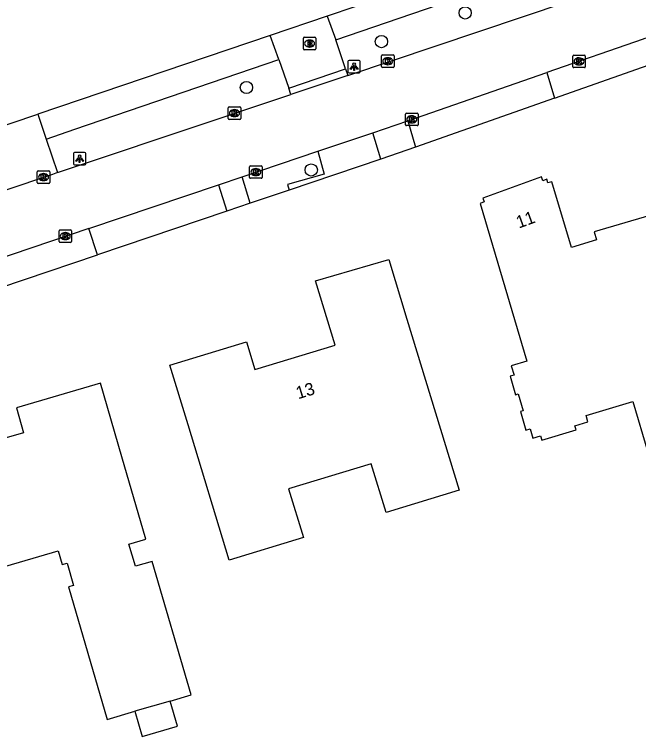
# Model space of a CAD drawing. Extents: x 162417 to 163721, y 384268 to 385416.
# Drawn here: x 163274.6 to 163324.5, y 384532.9 to 384590.7 of the extents above; entities that cross this region are included whole.
import ezdxf

# ---------------------------------------------------------------- set-up
doc = ezdxf.new("R2010")
doc.units = 0
for name, color, linetype in [('IMGEO_Boom', 7, 'Continuous'), ('IMGEO_Brandkraan', 7, 'Continuous'), ('IMGEO_Groenvoorziening', 7, 'Continuous'), ('IMGEO_Kolk', 7, 'Continuous'), ('IMGEO_Lichtpunt', 7, 'Continuous'), ('IMGEO_Pand', 7, 'Continuous'), ('IMGEO_Pand_nummerreeks', 7, 'Continuous'), ('IMGEO_Rijbaan_lokaal_open', 7, 'Continuous'), ('IMGEO_Voetpad_open', 7, 'Continuous')]:
    doc.layers.add(name, color=color, linetype=linetype)

msp = doc.modelspace()

# ---------------------------------------------------------------- linework, layer by layer
at = {"layer": 'IMGEO_Boom'}
for centre in [(163310.637, 384590.813), (163303.935, 384588.515), (163293.138, 384584.842), (163298.322, 384578.25)]:
    msp.add_circle(centre, 0.489, dxfattribs=at)
at = {"layer": 'IMGEO_Brandkraan'}
for p, q in [((163297.69, 384587.937), (163297.69, 384588.789)), ((163297.765, 384588.863), (163298.617, 384588.863)), ((163298.178, 384588.643), (163298.203, 384588.643)), ((163298.691, 384588.789), (163298.691, 384587.937)), ((163298.617, 384587.863), (163297.765, 384587.863)), ((163298.201, 384588.083), (163298.176, 384588.083))]:
    msp.add_line(p, q, dxfattribs=at)
for points in [[(163297.69, 384587.937), (163297.69, 384588.789)], [(163297.765, 384588.863), (163298.617, 384588.863)], [(163298.038, 384588.563), (163298.038, 384588.163), (163298.251, 384588.163)], [(163298.269, 384588.563), (163298.038, 384588.563)], [(163298.217, 384588.482), (163298.163, 384588.482), (163298.163, 384588.406)], [(163298.163, 384588.406), (163298.216, 384588.406)], [(163298.225, 384588.33), (163298.163, 384588.33), (163298.163, 384588.249)], [(163298.691, 384588.789), (163298.691, 384587.937)], [(163298.617, 384587.863), (163297.765, 384587.863)], [(163298.163, 384588.249), (163298.225, 384588.249)]]:
    msp.add_lwpolyline(points, dxfattribs=at)
for centre, radius, start, end in [((163297.767, 384588.787), 0.0765, 91.55205, 178.44795), ((163297.767, 384588.787), 0.0765, 91.55205, 178.44795), ((163298.218, 384588.444), 0.0379, 267.82845, 90.93552), ((163298.226, 384588.289), 0.0404, 269.87594, 90.50774), ((163298.273, 384588.418), 0.145, 59.4692, 91.53667), ((163298.298, 384588.465), 0.0922, 285.51372, 58.15012), ((163298.303, 384588.273), 0.105, 301.31148, 78.98903), ((163298.615, 384588.787), 0.0765, 1.55205, 88.44795), ((163298.615, 384588.787), 0.0765, 1.55205, 88.44795), ((163297.767, 384587.939), 0.0765, 181.55205, 268.44795), ((163297.767, 384587.939), 0.0765, 181.55205, 268.44795), ((163298.257, 384588.414), 0.251, 268.66757, 293.53466), ((163298.615, 384587.939), 0.0765, 271.55205, 358.44795), ((163298.615, 384587.939), 0.0765, 271.55205, 358.44795)]:
    msp.add_arc(centre, radius, start, end, dxfattribs=at)
for centre, major_axis, ratio, start_param, end_param in [((163298.177, 384588.363), (-0.387, 0.002), 0.722429, 4.712389, 7.853982), ((163298.202, 384588.363), (-0.39, 0.002), 0.717154, 1.570796, 4.712389)]:
    msp.add_ellipse(centre, major_axis=major_axis, ratio=ratio, start_param=start_param, end_param=end_param, dxfattribs=at)
at = {"layer": 'IMGEO_Groenvoorziening'}
for points in [[(163317.777, 384583.994), (163327.166, 384587.308)], [(163306.672, 384580.074), (163303.895, 384579.122)], [(163296.55, 384576.645), (163293.448, 384575.599)], [(163291.557, 384574.962), (163281.221, 384571.476)]]:
    msp.add_lwpolyline(points, dxfattribs=at)
at = {"layer": 'IMGEO_Kolk'}
for p, q in [((163303.943, 384586.523), (163303.943, 384587.375)), ((163304.018, 384587.449), (163304.87, 384587.449)), ((163304.431, 384587.229), (163304.456, 384587.229)), ((163304.944, 384587.375), (163304.944, 384586.523)), ((163319.24, 384586.509), (163319.24, 384587.361)), ((163319.315, 384587.435), (163320.167, 384587.435)), ((163319.728, 384587.215), (163319.753, 384587.215)), ((163320.241, 384587.361), (163320.241, 384586.509)), ((163304.454, 384586.669), (163304.429, 384586.669)), ((163319.751, 384586.655), (163319.726, 384586.655)), ((163304.87, 384586.449), (163304.018, 384586.449)), ((163320.167, 384586.435), (163319.315, 384586.435)), ((163291.681, 384582.37), (163291.681, 384583.222)), ((163291.756, 384583.296), (163292.608, 384583.296)), ((163292.682, 384583.222), (163292.682, 384582.37)), ((163292.192, 384582.516), (163292.167, 384582.516)), ((163292.169, 384583.076), (163292.194, 384583.076)), ((163305.866, 384581.872), (163305.866, 384582.724)), ((163305.941, 384582.798), (163306.793, 384582.798)), ((163306.354, 384582.578), (163306.379, 384582.578)), ((163306.867, 384582.724), (163306.867, 384581.872)), ((163292.608, 384582.296), (163291.756, 384582.296)), ((163306.377, 384582.018), (163306.352, 384582.018)), ((163306.793, 384581.798), (163305.941, 384581.798)), ((163293.393, 384577.658), (163293.393, 384578.51)), ((163293.468, 384578.584), (163294.32, 384578.584)), ((163294.394, 384578.51), (163294.394, 384577.658)), ((163276.407, 384577.25), (163276.407, 384578.102)), ((163276.482, 384578.176), (163277.334, 384578.176)), ((163276.895, 384577.956), (163276.92, 384577.956)), ((163277.408, 384578.102), (163277.408, 384577.25)), ((163293.881, 384578.364), (163293.906, 384578.364)), ((163276.918, 384577.396), (163276.893, 384577.396)), ((163294.32, 384577.584), (163293.468, 384577.584)), ((163293.904, 384577.804), (163293.879, 384577.804)), ((163277.334, 384577.176), (163276.482, 384577.176)), ((163278.149, 384572.533), (163278.149, 384573.385)), ((163278.224, 384573.459), (163279.076, 384573.459)), ((163279.15, 384573.385), (163279.15, 384572.533)), ((163278.637, 384573.239), (163278.662, 384573.239)), ((163279.076, 384572.459), (163278.224, 384572.459)), ((163278.66, 384572.679), (163278.635, 384572.679))]:
    msp.add_line(p, q, dxfattribs=at)
for points in [[(163303.943, 384586.523), (163303.943, 384587.375)], [(163304.018, 384587.449), (163304.87, 384587.449)], [(163304.264, 384587.149), (163304.387, 384587.149), (163304.387, 384586.998), (163304.517, 384587.149), (163304.681, 384587.149), (163304.535, 384586.998), (163304.688, 384586.749), (163304.536, 384586.749), (163304.451, 384586.913), (163304.387, 384586.846), (163304.387, 384586.749), (163304.264, 384586.749), (163304.264, 384587.149)], [(163304.944, 384587.375), (163304.944, 384586.523)], [(163319.24, 384586.509), (163319.24, 384587.361)], [(163319.315, 384587.435), (163320.167, 384587.435)], [(163320.241, 384587.361), (163320.241, 384586.509)], [(163319.561, 384587.135), (163319.684, 384587.135), (163319.684, 384586.984), (163319.814, 384587.135), (163319.978, 384587.135), (163319.832, 384586.984), (163319.985, 384586.735), (163319.833, 384586.735), (163319.748, 384586.899), (163319.684, 384586.832), (163319.684, 384586.735), (163319.561, 384586.735), (163319.561, 384587.135)], [(163304.87, 384586.449), (163304.018, 384586.449)], [(163320.167, 384586.435), (163319.315, 384586.435)], [(163291.681, 384582.37), (163291.681, 384583.222)], [(163291.756, 384583.296), (163292.608, 384583.296)], [(163292.682, 384583.222), (163292.682, 384582.37)], [(163292.002, 384582.996), (163292.125, 384582.996), (163292.125, 384582.845), (163292.255, 384582.996), (163292.419, 384582.996), (163292.273, 384582.845), (163292.426, 384582.596), (163292.274, 384582.596), (163292.189, 384582.76), (163292.125, 384582.693), (163292.125, 384582.596), (163292.002, 384582.596), (163292.002, 384582.996)], [(163305.866, 384581.872), (163305.866, 384582.724)], [(163305.941, 384582.798), (163306.793, 384582.798)], [(163306.867, 384582.724), (163306.867, 384581.872)], [(163292.608, 384582.296), (163291.756, 384582.296)], [(163306.187, 384582.498), (163306.31, 384582.498), (163306.31, 384582.347), (163306.44, 384582.498), (163306.604, 384582.498), (163306.458, 384582.347), (163306.611, 384582.098), (163306.459, 384582.098), (163306.374, 384582.262), (163306.31, 384582.195), (163306.31, 384582.098), (163306.187, 384582.098), (163306.187, 384582.498)], [(163306.793, 384581.798), (163305.941, 384581.798)], [(163293.393, 384577.658), (163293.393, 384578.51)], [(163293.468, 384578.584), (163294.32, 384578.584)], [(163294.394, 384578.51), (163294.394, 384577.658)], [(163276.407, 384577.25), (163276.407, 384578.102)], [(163276.482, 384578.176), (163277.334, 384578.176)], [(163277.408, 384578.102), (163277.408, 384577.25)], [(163293.714, 384578.284), (163293.837, 384578.284), (163293.837, 384578.133), (163293.967, 384578.284), (163294.131, 384578.284), (163293.985, 384578.133), (163294.138, 384577.884), (163293.986, 384577.884), (163293.901, 384578.048), (163293.837, 384577.981), (163293.837, 384577.884), (163293.714, 384577.884), (163293.714, 384578.284)], [(163276.728, 384577.876), (163276.851, 384577.876), (163276.851, 384577.725), (163276.981, 384577.876), (163277.145, 384577.876), (163276.999, 384577.725), (163277.152, 384577.476), (163277, 384577.476), (163276.915, 384577.64), (163276.851, 384577.573), (163276.851, 384577.476), (163276.728, 384577.476), (163276.728, 384577.876)], [(163294.32, 384577.584), (163293.468, 384577.584)], [(163277.334, 384577.176), (163276.482, 384577.176)], [(163278.149, 384572.533), (163278.149, 384573.385)], [(163278.224, 384573.459), (163279.076, 384573.459)], [(163279.15, 384573.385), (163279.15, 384572.533)], [(163278.47, 384573.159), (163278.593, 384573.159), (163278.593, 384573.008), (163278.723, 384573.159), (163278.887, 384573.159), (163278.741, 384573.008), (163278.894, 384572.759), (163278.742, 384572.759), (163278.657, 384572.923), (163278.593, 384572.856), (163278.593, 384572.759), (163278.47, 384572.759), (163278.47, 384573.159)], [(163279.076, 384572.459), (163278.224, 384572.459)]]:
    msp.add_lwpolyline(points, dxfattribs=at)
for centre, start, end in [((163304.02, 384587.373), 91.55205, 178.44795), ((163304.02, 384587.373), 91.55205, 178.44795), ((163304.868, 384587.373), 1.55205, 88.44795), ((163304.868, 384587.373), 1.55205, 88.44795), ((163319.317, 384587.359), 91.55205, 178.44795), ((163319.317, 384587.359), 91.55205, 178.44795), ((163320.165, 384587.359), 1.55205, 88.44795), ((163320.165, 384587.359), 1.55205, 88.44795), ((163304.02, 384586.525), 181.55205, 268.44795), ((163304.02, 384586.525), 181.55205, 268.44795), ((163304.868, 384586.525), 271.55205, 358.44795), ((163304.868, 384586.525), 271.55205, 358.44795), ((163319.317, 384586.511), 181.55205, 268.44795), ((163319.317, 384586.511), 181.55205, 268.44795), ((163320.165, 384586.511), 271.55205, 358.44795), ((163320.165, 384586.511), 271.55205, 358.44795), ((163291.758, 384583.22), 91.55205, 178.44795), ((163291.758, 384583.22), 91.55205, 178.44795), ((163292.606, 384583.22), 1.55205, 88.44795), ((163292.606, 384583.22), 1.55205, 88.44795), ((163305.943, 384582.722), 91.55205, 178.44795), ((163305.943, 384582.722), 91.55205, 178.44795), ((163306.791, 384582.722), 1.55205, 88.44795), ((163306.791, 384582.722), 1.55205, 88.44795), ((163291.758, 384582.372), 181.55205, 268.44795), ((163291.758, 384582.372), 181.55205, 268.44795), ((163292.606, 384582.372), 271.55205, 358.44795), ((163292.606, 384582.372), 271.55205, 358.44795), ((163305.943, 384581.874), 181.55205, 268.44795), ((163305.943, 384581.874), 181.55205, 268.44795), ((163306.791, 384581.874), 271.55205, 358.44795), ((163306.791, 384581.874), 271.55205, 358.44795), ((163293.47, 384578.508), 91.55205, 178.44795), ((163293.47, 384578.508), 91.55205, 178.44795), ((163294.318, 384578.508), 1.55205, 88.44795), ((163294.318, 384578.508), 1.55205, 88.44795), ((163276.484, 384578.1), 91.55205, 178.44795), ((163276.484, 384578.1), 91.55205, 178.44795), ((163277.332, 384578.1), 1.55205, 88.44795), ((163277.332, 384578.1), 1.55205, 88.44795), ((163293.47, 384577.66), 181.55205, 268.44795), ((163293.47, 384577.66), 181.55205, 268.44795), ((163294.318, 384577.66), 271.55205, 358.44795), ((163294.318, 384577.66), 271.55205, 358.44795), ((163276.484, 384577.252), 181.55205, 268.44795), ((163276.484, 384577.252), 181.55205, 268.44795), ((163277.332, 384577.252), 271.55205, 358.44795), ((163277.332, 384577.252), 271.55205, 358.44795), ((163278.226, 384573.383), 91.55205, 178.44795), ((163278.226, 384573.383), 91.55205, 178.44795), ((163279.074, 384573.383), 1.55205, 88.44795), ((163279.074, 384573.383), 1.55205, 88.44795), ((163278.226, 384572.535), 181.55205, 268.44795), ((163278.226, 384572.535), 181.55205, 268.44795), ((163279.074, 384572.535), 271.55205, 358.44795), ((163279.074, 384572.535), 271.55205, 358.44795)]:
    msp.add_arc(centre, 0.0765, start, end, dxfattribs=at)
for centre, major_axis, ratio, start_param, end_param in [((163304.43, 384586.949), (-0.387, 0.002), 0.722429, 4.712389, 7.853982), ((163304.455, 384586.949), (-0.39, 0.002), 0.717154, 1.570796, 4.712389), ((163319.727, 384586.935), (-0.387, 0.002), 0.722429, 4.712389, 7.853982), ((163319.752, 384586.935), (-0.39, 0.002), 0.717154, 1.570796, 4.712389), ((163292.168, 384582.796), (-0.387, 0.002), 0.722429, 4.712389, 7.853982), ((163292.193, 384582.796), (-0.39, 0.002), 0.717154, 1.570796, 4.712389), ((163306.353, 384582.298), (-0.387, 0.002), 0.722429, 4.712389, 7.853982), ((163306.378, 384582.298), (-0.39, 0.002), 0.717154, 1.570796, 4.712389), ((163276.894, 384577.676), (-0.387, 0.002), 0.722429, 4.712389, 7.853982), ((163276.919, 384577.676), (-0.39, 0.002), 0.717154, 1.570796, 4.712389), ((163293.88, 384578.084), (-0.387, 0.002), 0.722429, 4.712389, 7.853982), ((163293.905, 384578.084), (-0.39, 0.002), 0.717154, 1.570796, 4.712389), ((163278.636, 384572.959), (-0.387, 0.002), 0.722429, 4.712389, 7.853982), ((163278.661, 384572.959), (-0.39, 0.002), 0.717154, 1.570796, 4.712389)]:
    msp.add_ellipse(centre, major_axis=major_axis, ratio=ratio, start_param=start_param, end_param=end_param, dxfattribs=at)
at = {"layer": 'IMGEO_Lichtpunt'}
for p, q in [((163301.25, 384586.914), (163301.25, 384586.107)), ((163301.25, 384586.914), (163301.25, 384586.107)), ((163302.152, 384587.009), (163301.344, 384587.009)), ((163302.152, 384587.009), (163301.344, 384587.009)), ((163302.246, 384586.107), (163302.246, 384586.914)), ((163302.246, 384586.107), (163302.246, 384586.914)), ((163301.344, 384586.013), (163302.152, 384586.013)), ((163301.344, 384586.013), (163302.152, 384586.013)), ((163280.197, 384579.652), (163279.389, 384579.652)), ((163280.197, 384579.652), (163279.389, 384579.652)), ((163279.295, 384579.557), (163279.295, 384578.75)), ((163279.295, 384579.557), (163279.295, 384578.75)), ((163280.291, 384578.75), (163280.291, 384579.557)), ((163280.291, 384578.75), (163280.291, 384579.557)), ((163279.389, 384578.656), (163280.197, 384578.656)), ((163279.389, 384578.656), (163280.197, 384578.656))]:
    msp.add_line(p, q, dxfattribs=at)
for points in [[(163301.624, 384586.578), (163301.663, 384586.55), (163301.475, 384586.288), (163301.437, 384586.315), (163301.624, 384586.578)], [(163301.836, 384586.55), (163301.874, 384586.577), (163302.061, 384586.315), (163302.022, 384586.287), (163301.836, 384586.55)], [(163301.726, 384586.53), (163301.773, 384586.53), (163301.773, 384586.208), (163301.726, 384586.208), (163301.726, 384586.53)], [(163279.669, 384579.221), (163279.708, 384579.193), (163279.52, 384578.931), (163279.482, 384578.958), (163279.669, 384579.221)], [(163279.771, 384579.173), (163279.818, 384579.173), (163279.818, 384578.851), (163279.771, 384578.851), (163279.771, 384579.173)], [(163279.881, 384579.193), (163279.919, 384579.22), (163280.106, 384578.958), (163280.067, 384578.93), (163279.881, 384579.193)]]:
    msp.add_lwpolyline(points, dxfattribs=at)
for centre in [(163301.749, 384586.712), (163279.794, 384579.355)]:
    msp.add_circle(centre, 0.0994, dxfattribs=at)
for centre, start, end in [((163301.344, 384586.914), 90, 180), ((163301.344, 384586.914), 90, 180), ((163302.152, 384586.914), 0, 90), ((163302.152, 384586.914), 0, 90), ((163301.344, 384586.107), 180, 270), ((163301.344, 384586.107), 180, 270), ((163302.152, 384586.107), 270, 0), ((163302.152, 384586.107), 270, 360), ((163279.389, 384579.557), 90, 180), ((163279.389, 384579.557), 90, 180), ((163280.197, 384579.557), 0, 90), ((163280.197, 384579.557), 0, 90), ((163279.389, 384578.75), 180, 270), ((163279.389, 384578.75), 180, 270), ((163280.197, 384578.75), 270, 0), ((163280.197, 384578.75), 270, 360)]:
    msp.add_arc(centre, 0.0946, start, end, dxfattribs=at)
at = {"layer": 'IMGEO_Pand'}
for points in [[(163316.84, 384577.394), (163316.727, 384577.706), (163312.046, 384576.005), (163312.158, 384575.694), (163311.832, 384575.575), (163315.572, 384562.965), (163314.325, 384562.595), (163314.546, 384561.847), (163314.22, 384561.75), (163314.657, 384560.273), (163314.867, 384560.335), (163315.265, 384558.992), (163315.054, 384558.929), (163315.494, 384557.443), (163315.819, 384557.539), (163316.04, 384556.791), (163316.663, 384556.975), (163316.759, 384556.649), (163319.5, 384557.462), (163319.403, 384557.787), (163320.457, 384558.099), (163320.3, 384558.626), (163324.038, 384559.735), (163325.238, 384555.689)], [(163329.412, 384575.78), (163320.951, 384573.304), (163321.126, 384572.663), (163319.142, 384572.059), (163317.566, 384577.31), (163317.254, 384577.216), (163317.159, 384577.51), (163316.84, 384577.394)], [(163288.469, 384557.868), (163287.012, 384562.65), (163293.13, 384564.515), (163293.811, 384562.283), (163300.229, 384564.239), (163298.66, 384569.385), (163304.516, 384571.103), (163305.974, 384566.321), (163310.142, 384552.647), (163304.308, 384550.869), (163303.124, 384554.754), (163296.513, 384552.738), (163297.698, 384548.855), (163291.767, 384547.047), (163288.469, 384557.868)], [(163287.031, 384535.775), (163288.705, 384536.262), (163285.6, 384546.946), (163284.258, 384546.555), (163283.741, 384548.331), (163285.084, 384548.722), (163283.173, 384555.299), (163281.459, 384561.195), (163274.755, 384559.22), (163275.314, 384557.224), (163269.597, 384555.592)], [(163272.306, 384546.119), (163278.073, 384547.795), (163278.393, 384546.691), (163278.796, 384546.808), (163279.312, 384545.032), (163278.908, 384544.914), (163281.989, 384534.31), (163284.217, 384534.957)], [(163287.031, 384535.775), (163284.217, 384534.957)], [(163284.217, 384534.957), (163284.804, 384532.938), (163287.618, 384533.756), (163287.031, 384535.775)]]:
    msp.add_lwpolyline(points, dxfattribs=at)
at = {"layer": 'IMGEO_Rijbaan_lokaal_open'}
for points in [[(163301.239, 384585.814), (163318.779, 384591.691)], [(163325.068, 384588.78), (163324.882, 384588.717), (163317.177, 384586.045)], [(163306.053, 384582.188), (163317.177, 384586.045)], [(163301.239, 384585.814), (163296.688, 384584.289)], [(163278.037, 384578.038), (163280.347, 384578.814), (163296.688, 384584.289)], [(163303.256, 384581.229), (163306.053, 384582.188)], [(163298.843, 384579.741), (163303.256, 384581.229)], [(163292.801, 384577.703), (163298.843, 384579.741)], [(163278.037, 384578.038), (163277.613, 384577.896), (163273.724, 384576.587)], [(163290.913, 384577.067), (163292.801, 384577.703)], [(163280.541, 384573.569), (163290.913, 384577.067)], [(163280.541, 384573.569), (163271.31, 384570.456), (163267.446, 384569.153), (163267.045, 384569.018)]]:
    msp.add_lwpolyline(points, dxfattribs=at)
at = {"layer": 'IMGEO_Voetpad_open'}
for points in [[(163323.936, 384598.792), (163299.601, 384590.557)], [(163300.28, 384588.65), (163323.763, 384596.699)], [(163299.601, 384590.557), (163295.04, 384589.014)], [(163299.601, 384590.557), (163300.28, 384588.65)], [(163295.04, 384589.014), (163276.448, 384582.722)], [(163295.739, 384587.093), (163295.04, 384589.014)], [(163301.064, 384586.333), (163300.28, 384588.65)], [(163277.128, 384580.718), (163279.424, 384581.502), (163295.739, 384587.093)], [(163295.739, 384587.093), (163296.517, 384584.793)], [(163296.517, 384584.793), (163301.064, 384586.333)], [(163301.064, 384586.333), (163301.239, 384585.814)], [(163317.177, 384586.045), (163317.777, 384583.994)], [(163296.688, 384584.289), (163296.517, 384584.793)], [(163317.777, 384583.994), (163306.672, 384580.074)], [(163272.155, 384581.269), (163276.448, 384582.722)], [(163276.448, 384582.722), (163277.128, 384580.718)], [(163306.053, 384582.188), (163306.672, 384580.074)], [(163303.895, 384579.122), (163303.256, 384581.229)], [(163277.128, 384580.718), (163278.037, 384578.038)], [(163298.843, 384579.741), (163299.361, 384577.922), (163296.416, 384577.087), (163296.55, 384576.645)], [(163303.895, 384579.122), (163296.55, 384576.645)], [(163293.448, 384575.599), (163292.801, 384577.703)], [(163290.913, 384577.067), (163291.557, 384574.962)], [(163293.448, 384575.599), (163291.557, 384574.962)], [(163281.221, 384571.476), (163280.541, 384573.569)], [(163267.748, 384566.933), (163268.22, 384567.092), (163269.519, 384567.53), (163281.221, 384571.476)]]:
    msp.add_lwpolyline(points, dxfattribs=at)

# ---------------------------------------------------------------- texts
at = {"layer": 'IMGEO_Pand_nummerreeks'}
for s, rotation, p in [('11', 19.97033, (163314.923, 384573.561)), ('13', 16.94954, (163297.272, 384559.909))]:
    msp.add_text(s, height=1, rotation=rotation, dxfattribs=at).set_placement(p)

doc.saveas('drawing.dxf')
